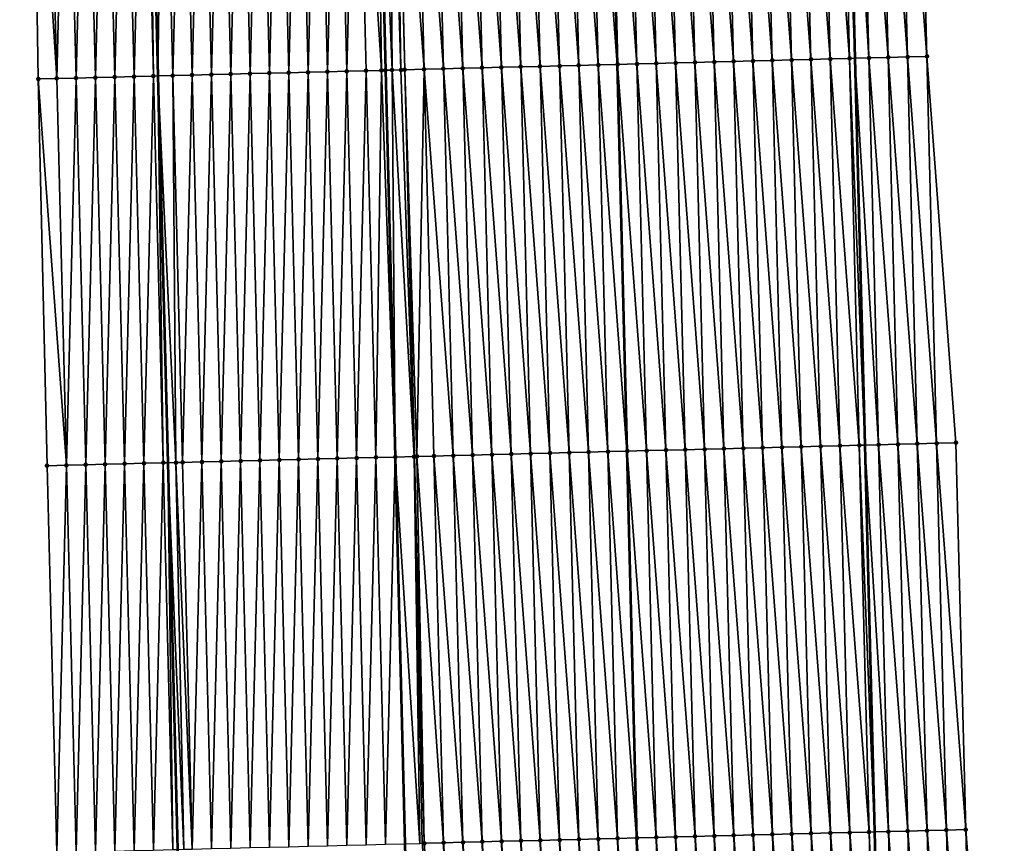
# Model space of a CAD drawing. Header units: feet. Extents: x 2010743 to 2022806, y 818705 to 837694.
# Tile 433 of 531: x 2011418 to 2011469, y 833893 to 833936. Entities that reach past the tile are written whole.
import ezdxf

# ---------------------------------------------------------------- set-up
doc = ezdxf.new("R2010")
doc.units = ezdxf.units.FT
doc.header["$MEASUREMENT"] = 0
for name, color, linetype, lineweight in [('EP_Travel Lane', 172, 'Continuous', 53), ('Road Shots', 141, 'Continuous', 100), ('STRIPING', 60, 'Continuous', 53)]:
    doc.layers.add(name, color=color, linetype=linetype, lineweight=lineweight)
doc.layers.add('I-77-MM17-21_NB-Surface-Border', color=7, linetype='Continuous')
doc.layers.add('I-77-MM17-21_NB-Surface-TIN', color=7, linetype='Continuous')

msp = doc.modelspace()

# ---------------------------------------------------------------- linework, layer by layer
at = {"layer": 'EP_Travel Lane'}
for points in [[(2011459.379, 833993.608, 294.314), (2011459.92, 833973.568, 294.074), (2011460.434, 833953.576, 293.832), (2011460.947, 833933.584, 293.604), (2011461.459, 833913.589, 293.405), (2011461.962, 833893.596, 293.2), (2011462.465, 833873.603, 293.04), (2011462.957, 833853.529, 292.871), (2011463.388, 833833.534, 292.721), (2011463.819, 833813.54, 292.553), (2011464.241, 833793.483, 292.403), (2011464.614, 833773.487, 292.303), (2011464.988, 833753.491, 292.193), (2011465.354, 833733.462, 292.098)], [(2011423.366, 833992.618, 294.593), (2011423.903, 833972.656, 294.351), (2011424.408, 833952.664, 294.131), (2011424.912, 833932.671, 293.916), (2011425.416, 833912.679, 293.72), (2011425.919, 833892.686, 293.533), (2011426.422, 833872.694, 293.348), (2011426.911, 833852.75, 293.199), (2011427.342, 833832.755, 293.03), (2011427.773, 833812.76, 292.885), (2011428.194, 833792.802, 292.749), (2011428.575, 833772.806, 292.613), (2011428.956, 833752.81, 292.489), (2011429.323, 833732.833, 292.414)]]:
    msp.add_polyline3d(points, dxfattribs=at)
at = {"layer": 'I-77-MM17-21_NB-Surface-Border', "color": 3, "linetype": 'Continuous', "lineweight": -3}
for points in [[(2011462.115, 833993.684, 294.202), (2011462.656, 833973.638, 293.964), (2011464.16, 833953.671, 293.695), (2011464.664, 833933.679, 293.452), (2011466.168, 833913.709, 293.197), (2011466.671, 833893.717, 292.989), (2011468.174, 833873.749, 292.794), (2011468.667, 833853.654, 292.639), (2011468.098, 833833.637, 292.53), (2011468.529, 833813.642, 292.372), (2011467.952, 833793.554, 292.276), (2011468.328, 833773.558, 292.164), (2011467.705, 833753.543, 292.096), (2011467.077, 833733.492, 292.042)], [(2011423.675, 833732.735, 292.241), (2011423.445, 833752.708, 292.332), (2011422.325, 833772.69, 292.429), (2011421.519, 833792.678, 292.528), (2011421.54, 833812.627, 292.682), (2011421.109, 833832.622, 292.829), (2011420.678, 833852.617, 292.992), (2011420.189, 833872.539, 293.14), (2011419.686, 833892.532, 293.313), (2011419.183, 833912.524, 293.509), (2011418.719, 833932.517, 293.714), (2011418.417, 833952.515, 293.948), (2011418.028, 833972.51, 294.168), (2011417.764, 833992.467, 294.419)]]:
    msp.add_polyline3d(points, dxfattribs=at)
at = {"layer": 'I-77-MM17-21_NB-Surface-TIN', "color": 128, "linetype": 'Continuous', "lineweight": -3}
for points in [[(2011457.667, 833933.5, 293.699), (2011457.162, 833953.492, 293.919), (2011456.163, 833953.467, 293.936)], [(2011458.666, 833933.525, 293.677), (2011458.162, 833953.518, 293.897), (2011457.162, 833953.492, 293.919)], [(2011457.667, 833933.5, 293.699), (2011458.666, 833933.525, 293.677), (2011457.162, 833953.492, 293.919)], [(2011459.666, 833933.551, 293.649), (2011459.162, 833953.543, 293.871), (2011458.162, 833953.518, 293.897)], [(2011458.666, 833933.525, 293.677), (2011459.666, 833933.551, 293.649), (2011458.162, 833953.518, 293.897)], [(2011460.666, 833933.576, 293.615), (2011460.161, 833953.569, 293.842), (2011459.162, 833953.543, 293.871)], [(2011459.666, 833933.551, 293.649), (2011460.666, 833933.576, 293.615), (2011459.162, 833953.543, 293.871)], [(2011460.161, 833953.569, 293.842), (2011460.947, 833933.584, 293.604), (2011460.434, 833953.576, 293.832)], [(2011460.666, 833933.576, 293.615), (2011460.947, 833933.584, 293.604), (2011460.161, 833953.569, 293.842)], [(2011461.665, 833933.602, 293.575), (2011461.161, 833953.594, 293.805), (2011460.434, 833953.576, 293.832)], [(2011461.665, 833933.602, 293.575), (2011460.434, 833953.576, 293.832), (2011460.947, 833933.584, 293.604)], [(2011461.161, 833953.594, 293.805), (2011462.665, 833933.628, 293.537), (2011462.161, 833953.62, 293.778)], [(2011461.665, 833933.602, 293.575), (2011462.665, 833933.628, 293.537), (2011461.161, 833953.594, 293.805)], [(2011462.161, 833953.62, 293.778), (2011463.665, 833933.653, 293.496), (2011463.16, 833953.646, 293.74)], [(2011462.161, 833953.62, 293.778), (2011462.665, 833933.628, 293.537), (2011463.665, 833933.653, 293.496)], [(2011464.664, 833933.679, 293.452), (2011464.16, 833953.671, 293.695), (2011463.16, 833953.646, 293.74)], [(2011463.665, 833933.653, 293.496), (2011464.664, 833933.679, 293.452), (2011463.16, 833953.646, 293.74)], [(2011437.017, 833932.975, 294.069), (2011436.867, 833952.976, 294.286), (2011436.207, 833952.96, 294.282)], [(2011437.47, 833932.987, 294.067), (2011437.163, 833952.984, 294.285), (2011436.867, 833952.976, 294.286)], [(2011437.017, 833932.975, 294.069), (2011437.47, 833932.987, 294.067), (2011436.867, 833952.976, 294.286)], [(2011437.47, 833932.987, 294.067), (2011437.673, 833932.992, 294.066), (2011437.163, 833952.984, 294.285)], [(2011437.673, 833932.992, 294.066), (2011437.169, 833952.984, 294.285), (2011437.163, 833952.984, 294.285)], [(2011438.673, 833933.017, 294.05), (2011438.168, 833953.009, 294.27), (2011437.169, 833952.984, 294.285)], [(2011437.673, 833932.992, 294.066), (2011438.673, 833933.017, 294.05), (2011437.169, 833952.984, 294.285)], [(2011439.672, 833933.042, 294.03), (2011439.168, 833953.035, 294.249), (2011438.168, 833953.009, 294.27)], [(2011438.673, 833933.017, 294.05), (2011439.672, 833933.042, 294.03), (2011438.168, 833953.009, 294.27)], [(2011440.672, 833933.068, 294.012), (2011440.168, 833953.06, 294.23), (2011439.168, 833953.035, 294.249)], [(2011439.672, 833933.042, 294.03), (2011440.672, 833933.068, 294.012), (2011439.168, 833953.035, 294.249)], [(2011441.672, 833933.093, 293.996), (2011441.167, 833953.086, 294.214), (2011440.168, 833953.06, 294.23)], [(2011440.672, 833933.068, 294.012), (2011441.672, 833933.093, 293.996), (2011440.168, 833953.06, 294.23)], [(2011442.671, 833933.119, 293.981), (2011442.167, 833953.111, 294.197), (2011441.167, 833953.086, 294.214)], [(2011441.672, 833933.093, 293.996), (2011442.671, 833933.119, 293.981), (2011441.167, 833953.086, 294.214)], [(2011443.671, 833933.144, 293.965), (2011443.167, 833953.136, 294.181), (2011442.167, 833953.111, 294.197)], [(2011442.671, 833933.119, 293.981), (2011443.671, 833933.144, 293.965), (2011442.167, 833953.111, 294.197)], [(2011444.671, 833933.169, 293.947), (2011444.167, 833953.162, 294.163), (2011443.167, 833953.136, 294.181)], [(2011443.671, 833933.144, 293.965), (2011444.671, 833933.169, 293.947), (2011443.167, 833953.136, 294.181)], [(2011445.671, 833933.195, 293.931), (2011445.166, 833953.187, 294.147), (2011444.167, 833953.162, 294.163)], [(2011444.671, 833933.169, 293.947), (2011445.671, 833933.195, 293.931), (2011444.167, 833953.162, 294.163)], [(2011446.67, 833933.22, 293.917), (2011446.166, 833953.213, 294.131), (2011445.166, 833953.187, 294.147)], [(2011445.671, 833933.195, 293.931), (2011446.67, 833933.22, 293.917), (2011445.166, 833953.187, 294.147)], [(2011447.67, 833933.246, 293.906), (2011447.166, 833953.238, 294.119), (2011446.166, 833953.213, 294.131)], [(2011446.67, 833933.22, 293.917), (2011447.67, 833933.246, 293.906), (2011446.166, 833953.213, 294.131)], [(2011447.166, 833953.238, 294.119), (2011448.652, 833933.27, 293.893), (2011448.163, 833953.263, 294.103)], [(2011447.67, 833933.246, 293.906), (2011448.652, 833933.27, 293.893), (2011447.166, 833953.238, 294.119)], [(2011448.67, 833933.271, 293.893), (2011448.163, 833953.263, 294.103), (2011448.652, 833933.27, 293.893)], [(2011448.67, 833933.271, 293.893), (2011448.165, 833953.263, 294.103), (2011448.163, 833953.263, 294.103)], [(2011449.669, 833933.296, 293.876), (2011449.165, 833953.289, 294.084), (2011448.165, 833953.263, 294.103)], [(2011448.67, 833933.271, 293.893), (2011449.669, 833933.296, 293.876), (2011448.165, 833953.263, 294.103)], [(2011450.669, 833933.322, 293.843), (2011450.165, 833953.314, 294.056), (2011449.165, 833953.289, 294.084)], [(2011449.669, 833933.296, 293.876), (2011450.669, 833933.322, 293.843), (2011449.165, 833953.289, 294.084)], [(2011451.669, 833933.347, 293.819), (2011451.164, 833953.34, 294.028), (2011450.165, 833953.314, 294.056)], [(2011450.669, 833933.322, 293.843), (2011451.669, 833933.347, 293.819), (2011450.165, 833953.314, 294.056)], [(2011452.668, 833933.373, 293.799), (2011452.164, 833953.365, 294.005), (2011451.164, 833953.34, 294.028)], [(2011451.669, 833933.347, 293.819), (2011452.668, 833933.373, 293.799), (2011451.164, 833953.34, 294.028)], [(2011453.668, 833933.398, 293.774), (2011453.164, 833953.391, 293.981), (2011452.164, 833953.365, 294.005)], [(2011452.668, 833933.373, 293.799), (2011453.668, 833933.398, 293.774), (2011452.164, 833953.365, 294.005)], [(2011454.668, 833933.424, 293.753), (2011454.163, 833953.416, 293.965), (2011453.164, 833953.391, 293.981)], [(2011453.668, 833933.398, 293.774), (2011454.668, 833933.424, 293.753), (2011453.164, 833953.391, 293.981)], [(2011455.667, 833933.449, 293.736), (2011455.163, 833953.442, 293.952), (2011454.163, 833953.416, 293.965)], [(2011454.668, 833933.424, 293.753), (2011455.667, 833933.449, 293.736), (2011454.163, 833953.416, 293.965)], [(2011456.667, 833933.474, 293.719), (2011456.163, 833953.467, 293.936), (2011455.163, 833953.442, 293.952)], [(2011455.667, 833933.449, 293.736), (2011456.667, 833933.474, 293.719), (2011455.163, 833953.442, 293.952)], [(2011456.667, 833933.474, 293.719), (2011457.667, 833933.5, 293.699), (2011456.163, 833953.467, 293.936)], [(2011419.679, 833932.541, 293.749), (2011419.174, 833952.533, 293.973), (2011418.417, 833952.515, 293.948)], [(2011419.679, 833932.541, 293.749), (2011418.417, 833952.515, 293.948), (2011418.719, 833932.517, 293.714)], [(2011419.679, 833932.541, 293.749), (2011420.174, 833952.558, 294.007), (2011419.174, 833952.533, 293.973)], [(2011419.679, 833932.541, 293.749), (2011420.678, 833932.566, 293.782), (2011420.174, 833952.558, 294.007)], [(2011420.678, 833932.566, 293.782), (2011421.174, 833952.583, 294.043), (2011420.174, 833952.558, 294.007)], [(2011420.678, 833932.566, 293.782), (2011421.678, 833932.591, 293.815), (2011421.174, 833952.583, 294.043)], [(2011421.678, 833932.591, 293.815), (2011422.173, 833952.608, 294.075), (2011421.174, 833952.583, 294.043)], [(2011421.678, 833932.591, 293.815), (2011422.678, 833932.616, 293.846), (2011422.173, 833952.608, 294.075)], [(2011422.678, 833932.616, 293.846), (2011423.173, 833952.633, 294.105), (2011422.173, 833952.608, 294.075)], [(2011422.678, 833932.616, 293.846), (2011423.677, 833932.641, 293.88), (2011423.173, 833952.633, 294.105)], [(2011423.677, 833932.641, 293.88), (2011424.173, 833952.658, 294.127), (2011423.173, 833952.633, 294.105)], [(2011423.677, 833932.641, 293.88), (2011424.677, 833932.665, 293.912), (2011424.173, 833952.658, 294.127)], [(2011424.677, 833932.665, 293.912), (2011424.408, 833952.664, 294.131), (2011424.173, 833952.658, 294.127)], [(2011425.173, 833952.683, 294.145), (2011424.408, 833952.664, 294.131), (2011424.912, 833932.671, 293.916)], [(2011424.677, 833932.665, 293.912), (2011424.912, 833932.671, 293.916), (2011424.408, 833952.664, 294.131)], [(2011425.677, 833932.691, 293.928), (2011425.173, 833952.683, 294.145), (2011424.912, 833932.671, 293.916)], [(2011425.677, 833932.691, 293.928), (2011426.172, 833952.708, 294.16), (2011425.173, 833952.683, 294.145)], [(2011425.677, 833932.691, 293.928), (2011426.677, 833932.716, 293.943), (2011426.172, 833952.708, 294.16)], [(2011426.677, 833932.716, 293.943), (2011427.172, 833952.733, 294.175), (2011426.172, 833952.708, 294.16)], [(2011426.677, 833932.716, 293.943), (2011427.676, 833932.741, 293.957), (2011427.172, 833952.733, 294.175)], [(2011427.676, 833932.741, 293.957), (2011428.172, 833952.758, 294.186), (2011427.172, 833952.733, 294.175)], [(2011427.676, 833932.741, 293.957), (2011428.676, 833932.766, 293.969), (2011428.172, 833952.758, 294.186)], [(2011428.676, 833932.766, 293.969), (2011429.171, 833952.783, 294.196), (2011428.172, 833952.758, 294.186)], [(2011428.676, 833932.766, 293.969), (2011429.676, 833932.791, 293.979), (2011429.171, 833952.783, 294.196)], [(2011429.676, 833932.791, 293.979), (2011430.171, 833952.808, 294.204), (2011429.171, 833952.783, 294.196)], [(2011429.676, 833932.791, 293.979), (2011430.675, 833932.816, 293.987), (2011430.171, 833952.808, 294.204)], [(2011430.675, 833932.816, 293.987), (2011431.171, 833952.834, 294.213), (2011430.171, 833952.808, 294.204)], [(2011430.675, 833932.816, 293.987), (2011431.675, 833932.841, 293.996), (2011431.171, 833952.834, 294.213)], [(2011431.675, 833932.841, 293.996), (2011432.17, 833952.859, 294.224), (2011431.171, 833952.834, 294.213)], [(2011431.675, 833932.841, 293.996), (2011432.675, 833932.866, 294.004), (2011432.17, 833952.859, 294.224)], [(2011432.675, 833932.866, 294.004), (2011433.17, 833952.884, 294.234), (2011432.17, 833952.859, 294.224)], [(2011432.675, 833932.866, 294.004), (2011433.674, 833932.891, 294.016), (2011433.17, 833952.884, 294.234)], [(2011433.674, 833932.891, 294.016), (2011434.17, 833952.909, 294.249), (2011433.17, 833952.884, 294.234)], [(2011433.674, 833932.891, 294.016), (2011434.674, 833932.916, 294.032), (2011434.17, 833952.909, 294.249)], [(2011434.674, 833932.916, 294.032), (2011435.169, 833952.934, 294.267), (2011434.17, 833952.909, 294.249)], [(2011434.674, 833932.916, 294.032), (2011435.674, 833932.941, 294.051), (2011435.169, 833952.934, 294.267)], [(2011436.462, 833932.961, 294.064), (2011436.169, 833952.959, 294.281), (2011435.169, 833952.934, 294.267)], [(2011435.674, 833932.941, 294.051), (2011436.462, 833932.961, 294.064), (2011435.169, 833952.934, 294.267)], [(2011436.207, 833952.96, 294.282), (2011436.169, 833952.959, 294.281), (2011436.673, 833932.966, 294.067)], [(2011436.462, 833932.961, 294.064), (2011436.673, 833932.966, 294.067), (2011436.169, 833952.959, 294.281)], [(2011437.017, 833932.975, 294.069), (2011436.207, 833952.96, 294.282), (2011436.673, 833932.966, 294.067)], [(2011461.665, 833933.602, 293.575), (2011463.169, 833913.633, 293.326), (2011462.665, 833933.628, 293.537)], [(2011464.169, 833913.658, 293.281), (2011463.665, 833933.653, 293.496), (2011462.665, 833933.628, 293.537)], [(2011463.169, 833913.633, 293.326), (2011464.169, 833913.658, 293.281), (2011462.665, 833933.628, 293.537)], [(2011465.168, 833913.684, 293.243), (2011464.664, 833933.679, 293.452), (2011463.665, 833933.653, 293.496)], [(2011464.169, 833913.658, 293.281), (2011465.168, 833913.684, 293.243), (2011463.665, 833933.653, 293.496)], [(2011465.168, 833913.684, 293.243), (2011466.168, 833913.709, 293.197), (2011464.664, 833933.679, 293.452)], [(2011443.176, 833913.126, 293.785), (2011442.671, 833933.119, 293.981), (2011441.672, 833933.093, 293.996)], [(2011444.175, 833913.151, 293.769), (2011443.671, 833933.144, 293.965), (2011442.671, 833933.119, 293.981)], [(2011443.176, 833913.126, 293.785), (2011444.175, 833913.151, 293.769), (2011442.671, 833933.119, 293.981)], [(2011445.175, 833913.176, 293.754), (2011444.671, 833933.169, 293.947), (2011443.671, 833933.144, 293.965)], [(2011444.175, 833913.151, 293.769), (2011445.175, 833913.176, 293.754), (2011443.671, 833933.144, 293.965)], [(2011446.175, 833913.201, 293.739), (2011445.671, 833933.195, 293.931), (2011444.671, 833933.169, 293.947)], [(2011445.175, 833913.176, 293.754), (2011446.175, 833913.201, 293.739), (2011444.671, 833933.169, 293.947)], [(2011447.174, 833913.227, 293.723), (2011446.67, 833933.22, 293.917), (2011445.671, 833933.195, 293.931)], [(2011446.175, 833913.201, 293.739), (2011447.174, 833913.227, 293.723), (2011445.671, 833933.195, 293.931)], [(2011448.174, 833913.252, 293.711), (2011447.67, 833933.246, 293.906), (2011446.67, 833933.22, 293.917)], [(2011447.174, 833913.227, 293.723), (2011448.174, 833913.252, 293.711), (2011446.67, 833933.22, 293.917)], [(2011447.67, 833933.246, 293.906), (2011449.144, 833913.277, 293.689), (2011448.652, 833933.27, 293.893)], [(2011448.174, 833913.252, 293.711), (2011449.144, 833913.277, 293.689), (2011447.67, 833933.246, 293.906)], [(2011449.174, 833913.277, 293.688), (2011448.67, 833933.271, 293.893), (2011448.652, 833933.27, 293.893)], [(2011449.174, 833913.277, 293.688), (2011448.652, 833933.27, 293.893), (2011449.144, 833913.277, 293.689)], [(2011450.173, 833913.303, 293.67), (2011449.669, 833933.296, 293.876), (2011448.67, 833933.271, 293.893)], [(2011449.174, 833913.277, 293.688), (2011450.173, 833913.303, 293.67), (2011448.67, 833933.271, 293.893)], [(2011451.173, 833913.328, 293.641), (2011450.669, 833933.322, 293.843), (2011449.669, 833933.296, 293.876)], [(2011450.173, 833913.303, 293.67), (2011451.173, 833913.328, 293.641), (2011449.669, 833933.296, 293.876)], [(2011452.173, 833913.353, 293.618), (2011451.669, 833933.347, 293.819), (2011450.669, 833933.322, 293.843)], [(2011451.173, 833913.328, 293.641), (2011452.173, 833913.353, 293.618), (2011450.669, 833933.322, 293.843)], [(2011453.172, 833913.379, 293.593), (2011452.668, 833933.373, 293.799), (2011451.669, 833933.347, 293.819)], [(2011452.173, 833913.353, 293.618), (2011453.172, 833913.379, 293.593), (2011451.669, 833933.347, 293.819)], [(2011454.172, 833913.404, 293.566), (2011453.668, 833933.398, 293.774), (2011452.668, 833933.373, 293.799)], [(2011453.172, 833913.379, 293.593), (2011454.172, 833913.404, 293.566), (2011452.668, 833933.373, 293.799)], [(2011455.172, 833913.429, 293.55), (2011454.668, 833933.424, 293.753), (2011453.668, 833933.398, 293.774)], [(2011454.172, 833913.404, 293.566), (2011455.172, 833913.429, 293.55), (2011453.668, 833933.398, 293.774)], [(2011456.171, 833913.455, 293.536), (2011455.667, 833933.449, 293.736), (2011454.668, 833933.424, 293.753)], [(2011455.172, 833913.429, 293.55), (2011456.171, 833913.455, 293.536), (2011454.668, 833933.424, 293.753)], [(2011457.171, 833913.48, 293.517), (2011456.667, 833933.474, 293.719), (2011455.667, 833933.449, 293.736)], [(2011456.171, 833913.455, 293.536), (2011457.171, 833913.48, 293.517), (2011455.667, 833933.449, 293.736)], [(2011458.171, 833913.505, 293.502), (2011457.667, 833933.5, 293.699), (2011456.667, 833933.474, 293.719)], [(2011457.171, 833913.48, 293.517), (2011458.171, 833913.505, 293.502), (2011456.667, 833933.474, 293.719)], [(2011459.17, 833913.531, 293.482), (2011458.666, 833933.525, 293.677), (2011457.667, 833933.5, 293.699)], [(2011458.171, 833913.505, 293.502), (2011459.17, 833913.531, 293.482), (2011457.667, 833933.5, 293.699)], [(2011460.17, 833913.556, 293.453), (2011459.666, 833933.551, 293.649), (2011458.666, 833933.525, 293.677)], [(2011459.17, 833913.531, 293.482), (2011460.17, 833913.556, 293.453), (2011458.666, 833933.525, 293.677)], [(2011461.17, 833913.582, 293.419), (2011460.666, 833933.576, 293.615), (2011459.666, 833933.551, 293.649)], [(2011460.17, 833913.556, 293.453), (2011461.17, 833913.582, 293.419), (2011459.666, 833933.551, 293.649)], [(2011460.666, 833933.576, 293.615), (2011461.459, 833913.589, 293.405), (2011460.947, 833933.584, 293.604)], [(2011461.17, 833913.582, 293.419), (2011461.459, 833913.589, 293.405), (2011460.666, 833933.576, 293.615)], [(2011461.665, 833933.602, 293.575), (2011460.947, 833933.584, 293.604), (2011462.169, 833913.607, 293.369)], [(2011462.169, 833913.607, 293.369), (2011460.947, 833933.584, 293.604), (2011461.459, 833913.589, 293.405)], [(2011461.665, 833933.602, 293.575), (2011462.169, 833913.607, 293.369), (2011463.169, 833913.633, 293.326)], [(2011422.182, 833912.599, 293.618), (2011422.678, 833932.616, 293.846), (2011421.678, 833932.591, 293.815)], [(2011422.182, 833912.599, 293.618), (2011423.182, 833912.624, 293.653), (2011422.678, 833932.616, 293.846)], [(2011423.182, 833912.624, 293.653), (2011423.677, 833932.641, 293.88), (2011422.678, 833932.616, 293.846)], [(2011423.182, 833912.624, 293.653), (2011424.182, 833912.649, 293.685), (2011423.677, 833932.641, 293.88)], [(2011424.182, 833912.649, 293.685), (2011424.677, 833932.665, 293.912), (2011423.677, 833932.641, 293.88)], [(2011424.182, 833912.649, 293.685), (2011425.181, 833912.673, 293.715), (2011424.677, 833932.665, 293.912)], [(2011425.181, 833912.673, 293.715), (2011424.912, 833932.671, 293.916), (2011424.677, 833932.665, 293.912)], [(2011425.839, 833912.69, 293.729), (2011425.677, 833932.691, 293.928), (2011424.912, 833932.671, 293.916)], [(2011425.839, 833912.69, 293.729), (2011424.912, 833932.671, 293.916), (2011425.416, 833912.679, 293.72)], [(2011425.181, 833912.673, 293.715), (2011425.416, 833912.679, 293.72), (2011424.912, 833932.671, 293.916)], [(2011426.181, 833912.698, 293.735), (2011426.677, 833932.716, 293.943), (2011425.677, 833932.691, 293.928)], [(2011425.839, 833912.69, 293.729), (2011426.181, 833912.698, 293.735), (2011425.677, 833932.691, 293.928)], [(2011426.181, 833912.698, 293.735), (2011427.181, 833912.723, 293.749), (2011426.677, 833932.716, 293.943)], [(2011427.181, 833912.723, 293.749), (2011427.676, 833932.741, 293.957), (2011426.677, 833932.716, 293.943)], [(2011427.181, 833912.723, 293.749), (2011428.18, 833912.748, 293.764), (2011427.676, 833932.741, 293.957)], [(2011428.18, 833912.748, 293.764), (2011428.676, 833932.766, 293.969), (2011427.676, 833932.741, 293.957)], [(2011428.18, 833912.748, 293.764), (2011429.18, 833912.773, 293.775), (2011428.676, 833932.766, 293.969)], [(2011429.18, 833912.773, 293.775), (2011429.676, 833932.791, 293.979), (2011428.676, 833932.766, 293.969)], [(2011429.18, 833912.773, 293.775), (2011430.18, 833912.799, 293.785), (2011429.676, 833932.791, 293.979)], [(2011430.18, 833912.799, 293.785), (2011430.675, 833932.816, 293.987), (2011429.676, 833932.791, 293.979)], [(2011430.18, 833912.799, 293.785), (2011431.179, 833912.824, 293.794), (2011430.675, 833932.816, 293.987)], [(2011431.179, 833912.824, 293.794), (2011431.675, 833932.841, 293.996), (2011430.675, 833932.816, 293.987)], [(2011431.179, 833912.824, 293.794), (2011432.179, 833912.849, 293.803), (2011431.675, 833932.841, 293.996)], [(2011432.179, 833912.849, 293.803), (2011432.675, 833932.866, 294.004), (2011431.675, 833932.841, 293.996)], [(2011432.179, 833912.849, 293.803), (2011433.179, 833912.874, 293.814), (2011432.675, 833932.866, 294.004)], [(2011433.179, 833912.874, 293.814), (2011433.674, 833932.891, 294.016), (2011432.675, 833932.866, 294.004)], [(2011433.179, 833912.874, 293.814), (2011434.178, 833912.899, 293.825), (2011433.674, 833932.891, 294.016)], [(2011434.178, 833912.899, 293.825), (2011434.674, 833932.916, 294.032), (2011433.674, 833932.891, 294.016)], [(2011434.178, 833912.899, 293.825), (2011435.178, 833912.924, 293.838), (2011434.674, 833932.916, 294.032)], [(2011435.178, 833912.924, 293.838), (2011435.674, 833932.941, 294.051), (2011434.674, 833932.916, 294.032)], [(2011435.178, 833912.924, 293.838), (2011436.178, 833912.949, 293.856), (2011435.674, 833932.941, 294.051)], [(2011436.178, 833912.949, 293.856), (2011436.462, 833932.961, 294.064), (2011435.674, 833932.941, 294.051)], [(2011436.178, 833912.949, 293.856), (2011437.178, 833912.974, 293.87), (2011436.462, 833932.961, 294.064)], [(2011436.462, 833932.961, 294.064), (2011437.178, 833912.974, 293.87), (2011436.673, 833932.966, 294.067)], [(2011437.017, 833932.975, 294.069), (2011436.673, 833932.966, 294.067), (2011437.178, 833912.974, 293.87)], [(2011438.15, 833912.998, 293.873), (2011437.47, 833932.987, 294.067), (2011437.017, 833932.975, 294.069)], [(2011438.15, 833912.998, 293.873), (2011437.017, 833932.975, 294.069), (2011437.178, 833912.974, 293.87)], [(2011438.15, 833912.998, 293.873), (2011437.673, 833932.992, 294.066), (2011437.47, 833932.987, 294.067)], [(2011438.298, 833913.002, 293.872), (2011438.673, 833933.017, 294.05), (2011437.673, 833932.992, 294.066)], [(2011438.15, 833912.998, 293.873), (2011438.177, 833912.999, 293.873), (2011437.673, 833932.992, 294.066)], [(2011438.177, 833912.999, 293.873), (2011438.298, 833913.002, 293.872), (2011437.673, 833932.992, 294.066)], [(2011438.298, 833913.002, 293.872), (2011439.177, 833913.024, 293.858), (2011438.673, 833933.017, 294.05)], [(2011440.177, 833913.05, 293.837), (2011439.672, 833933.042, 294.03), (2011438.673, 833933.017, 294.05)], [(2011439.177, 833913.024, 293.858), (2011440.177, 833913.05, 293.837), (2011438.673, 833933.017, 294.05)], [(2011441.176, 833913.075, 293.818), (2011440.672, 833933.068, 294.012), (2011439.672, 833933.042, 294.03)], [(2011440.177, 833913.05, 293.837), (2011441.176, 833913.075, 293.818), (2011439.672, 833933.042, 294.03)], [(2011442.176, 833913.1, 293.801), (2011441.672, 833933.093, 293.996), (2011440.672, 833933.068, 294.012)], [(2011441.176, 833913.075, 293.818), (2011442.176, 833913.1, 293.801), (2011440.672, 833933.068, 294.012)], [(2011442.176, 833913.1, 293.801), (2011443.176, 833913.126, 293.785), (2011441.672, 833933.093, 293.996)], [(2011420.183, 833912.549, 293.547), (2011419.679, 833932.541, 293.749), (2011418.719, 833932.517, 293.714)], [(2011419.183, 833912.524, 293.509), (2011420.183, 833912.549, 293.547), (2011418.719, 833932.517, 293.714)], [(2011420.183, 833912.549, 293.547), (2011420.678, 833932.566, 293.782), (2011419.679, 833932.541, 293.749)], [(2011420.183, 833912.549, 293.547), (2011421.182, 833912.574, 293.583), (2011420.678, 833932.566, 293.782)], [(2011421.182, 833912.574, 293.583), (2011421.678, 833932.591, 293.815), (2011420.678, 833932.566, 293.782)], [(2011421.182, 833912.574, 293.583), (2011422.182, 833912.599, 293.618), (2011421.678, 833932.591, 293.815)], [(2011448.174, 833913.252, 293.711), (2011449.647, 833893.284, 293.498), (2011449.144, 833913.277, 293.689)], [(2011449.677, 833893.285, 293.497), (2011449.144, 833913.277, 293.689), (2011449.647, 833893.284, 293.498)], [(2011449.677, 833893.285, 293.497), (2011449.174, 833913.277, 293.688), (2011449.144, 833913.277, 293.689)], [(2011450.676, 833893.31, 293.473), (2011450.173, 833913.303, 293.67), (2011449.174, 833913.277, 293.688)], [(2011449.677, 833893.285, 293.497), (2011450.676, 833893.31, 293.473), (2011449.174, 833913.277, 293.688)], [(2011451.676, 833893.335, 293.444), (2011451.173, 833913.328, 293.641), (2011450.173, 833913.303, 293.67)], [(2011450.676, 833893.31, 293.473), (2011451.676, 833893.335, 293.444), (2011450.173, 833913.303, 293.67)], [(2011452.676, 833893.361, 293.427), (2011452.173, 833913.353, 293.618), (2011451.173, 833913.328, 293.641)], [(2011451.676, 833893.335, 293.444), (2011452.676, 833893.361, 293.427), (2011451.173, 833913.328, 293.641)], [(2011453.675, 833893.386, 293.403), (2011453.172, 833913.379, 293.593), (2011452.173, 833913.353, 293.618)], [(2011452.676, 833893.361, 293.427), (2011453.675, 833893.386, 293.403), (2011452.173, 833913.353, 293.618)], [(2011454.675, 833893.411, 293.377), (2011454.172, 833913.404, 293.566), (2011453.172, 833913.379, 293.593)], [(2011453.675, 833893.386, 293.403), (2011454.675, 833893.411, 293.377), (2011453.172, 833913.379, 293.593)], [(2011455.675, 833893.437, 293.359), (2011455.172, 833913.429, 293.55), (2011454.172, 833913.404, 293.566)], [(2011454.675, 833893.411, 293.377), (2011455.675, 833893.437, 293.359), (2011454.172, 833913.404, 293.566)], [(2011456.674, 833893.462, 293.342), (2011456.171, 833913.455, 293.536), (2011455.172, 833913.429, 293.55)], [(2011455.675, 833893.437, 293.359), (2011456.674, 833893.462, 293.342), (2011455.172, 833913.429, 293.55)], [(2011457.674, 833893.487, 293.326), (2011457.171, 833913.48, 293.517), (2011456.171, 833913.455, 293.536)], [(2011456.674, 833893.462, 293.342), (2011457.674, 833893.487, 293.326), (2011456.171, 833913.455, 293.536)], [(2011458.674, 833893.513, 293.304), (2011458.171, 833913.505, 293.502), (2011457.171, 833913.48, 293.517)], [(2011457.674, 833893.487, 293.326), (2011458.674, 833893.513, 293.304), (2011457.171, 833913.48, 293.517)], [(2011459.674, 833893.538, 293.281), (2011459.17, 833913.531, 293.482), (2011458.171, 833913.505, 293.502)], [(2011458.674, 833893.513, 293.304), (2011459.674, 833893.538, 293.281), (2011458.171, 833913.505, 293.502)], [(2011460.673, 833893.563, 293.251), (2011460.17, 833913.556, 293.453), (2011459.17, 833913.531, 293.482)], [(2011459.674, 833893.538, 293.281), (2011460.673, 833893.563, 293.251), (2011459.17, 833913.531, 293.482)], [(2011461.673, 833893.589, 293.216), (2011461.17, 833913.582, 293.419), (2011460.17, 833913.556, 293.453)], [(2011460.673, 833893.563, 293.251), (2011461.673, 833893.589, 293.216), (2011460.17, 833913.556, 293.453)], [(2011461.17, 833913.582, 293.419), (2011461.962, 833893.596, 293.2), (2011461.459, 833913.589, 293.405)], [(2011461.673, 833893.589, 293.216), (2011461.962, 833893.596, 293.2), (2011461.17, 833913.582, 293.419)], [(2011462.673, 833893.615, 293.159), (2011462.169, 833913.607, 293.369), (2011461.459, 833913.589, 293.405)], [(2011462.673, 833893.615, 293.159), (2011461.459, 833913.589, 293.405), (2011461.962, 833893.596, 293.2)], [(2011463.672, 833893.64, 293.111), (2011463.169, 833913.633, 293.326), (2011462.169, 833913.607, 293.369)], [(2011463.672, 833893.64, 293.111), (2011462.169, 833913.607, 293.369), (2011462.673, 833893.615, 293.159)], [(2011464.672, 833893.666, 293.075), (2011464.169, 833913.658, 293.281), (2011463.169, 833913.633, 293.326)], [(2011463.672, 833893.64, 293.111), (2011464.672, 833893.666, 293.075), (2011463.169, 833913.633, 293.326)], [(2011465.672, 833893.691, 293.04), (2011465.168, 833913.684, 293.243), (2011464.169, 833913.658, 293.281)], [(2011464.672, 833893.666, 293.075), (2011465.672, 833893.691, 293.04), (2011464.169, 833913.658, 293.281)], [(2011466.671, 833893.717, 292.989), (2011466.168, 833913.709, 293.197), (2011465.168, 833913.684, 293.243)], [(2011465.672, 833893.691, 293.04), (2011466.671, 833893.717, 292.989), (2011465.168, 833913.684, 293.243)], [(2011427.684, 833892.731, 293.563), (2011428.18, 833912.748, 293.764), (2011427.181, 833912.723, 293.749)], [(2011427.684, 833892.731, 293.563), (2011428.683, 833892.756, 293.578), (2011428.18, 833912.748, 293.764)], [(2011428.683, 833892.756, 293.578), (2011429.18, 833912.773, 293.775), (2011428.18, 833912.748, 293.764)], [(2011428.683, 833892.756, 293.578), (2011429.683, 833892.781, 293.586), (2011429.18, 833912.773, 293.775)], [(2011429.683, 833892.781, 293.586), (2011430.18, 833912.799, 293.785), (2011429.18, 833912.773, 293.775)], [(2011429.683, 833892.781, 293.586), (2011430.683, 833892.806, 293.595), (2011430.18, 833912.799, 293.785)], [(2011430.683, 833892.806, 293.595), (2011431.179, 833912.824, 293.794), (2011430.18, 833912.799, 293.785)], [(2011430.683, 833892.806, 293.595), (2011431.682, 833892.831, 293.604), (2011431.179, 833912.824, 293.794)], [(2011431.682, 833892.831, 293.604), (2011432.179, 833912.849, 293.803), (2011431.179, 833912.824, 293.794)], [(2011431.682, 833892.831, 293.604), (2011432.682, 833892.856, 293.612), (2011432.179, 833912.849, 293.803)], [(2011432.682, 833892.856, 293.612), (2011433.179, 833912.874, 293.814), (2011432.179, 833912.849, 293.803)], [(2011432.682, 833892.856, 293.612), (2011433.682, 833892.881, 293.621), (2011433.179, 833912.874, 293.814)], [(2011433.682, 833892.881, 293.621), (2011434.178, 833912.899, 293.825), (2011433.179, 833912.874, 293.814)], [(2011433.682, 833892.881, 293.621), (2011434.682, 833892.906, 293.633), (2011434.178, 833912.899, 293.825)], [(2011434.682, 833892.906, 293.633), (2011435.178, 833912.924, 293.838), (2011434.178, 833912.899, 293.825)], [(2011434.682, 833892.906, 293.633), (2011435.681, 833892.931, 293.648), (2011435.178, 833912.924, 293.838)], [(2011435.681, 833892.931, 293.648), (2011436.178, 833912.949, 293.856), (2011435.178, 833912.924, 293.838)], [(2011435.681, 833892.931, 293.648), (2011436.681, 833892.956, 293.665), (2011436.178, 833912.949, 293.856)], [(2011436.681, 833892.956, 293.665), (2011437.178, 833912.974, 293.87), (2011436.178, 833912.949, 293.856)], [(2011436.681, 833892.956, 293.665), (2011437.681, 833892.981, 293.68), (2011437.178, 833912.974, 293.87)], [(2011438.445, 833893, 293.681), (2011438.15, 833912.998, 293.873), (2011437.178, 833912.974, 293.87)], [(2011438.445, 833893, 293.681), (2011437.178, 833912.974, 293.87), (2011437.681, 833892.981, 293.68)], [(2011438.68, 833893.006, 293.68), (2011438.177, 833912.999, 293.873), (2011438.15, 833912.998, 293.873)], [(2011438.445, 833893, 293.681), (2011438.579, 833893.004, 293.681), (2011438.15, 833912.998, 293.873)], [(2011438.579, 833893.004, 293.681), (2011438.68, 833893.006, 293.68), (2011438.15, 833912.998, 293.873)], [(2011438.68, 833893.006, 293.68), (2011438.298, 833913.002, 293.872), (2011438.177, 833912.999, 293.873)], [(2011439.68, 833893.032, 293.664), (2011439.177, 833913.024, 293.858), (2011438.298, 833913.002, 293.872)], [(2011438.68, 833893.006, 293.68), (2011439.68, 833893.032, 293.664), (2011438.298, 833913.002, 293.872)], [(2011440.68, 833893.057, 293.644), (2011440.177, 833913.05, 293.837), (2011439.177, 833913.024, 293.858)], [(2011439.68, 833893.032, 293.664), (2011440.68, 833893.057, 293.644), (2011439.177, 833913.024, 293.858)], [(2011441.679, 833893.082, 293.627), (2011441.176, 833913.075, 293.818), (2011440.177, 833913.05, 293.837)], [(2011440.68, 833893.057, 293.644), (2011441.679, 833893.082, 293.627), (2011440.177, 833913.05, 293.837)], [(2011442.679, 833893.107, 293.61), (2011442.176, 833913.1, 293.801), (2011441.176, 833913.075, 293.818)], [(2011441.679, 833893.082, 293.627), (2011442.679, 833893.107, 293.61), (2011441.176, 833913.075, 293.818)], [(2011443.679, 833893.133, 293.593), (2011443.176, 833913.126, 293.785), (2011442.176, 833913.1, 293.801)], [(2011442.679, 833893.107, 293.61), (2011443.679, 833893.133, 293.593), (2011442.176, 833913.1, 293.801)], [(2011444.678, 833893.158, 293.577), (2011444.175, 833913.151, 293.769), (2011443.176, 833913.126, 293.785)], [(2011443.679, 833893.133, 293.593), (2011444.678, 833893.158, 293.577), (2011443.176, 833913.126, 293.785)], [(2011445.678, 833893.183, 293.56), (2011445.175, 833913.176, 293.754), (2011444.175, 833913.151, 293.769)], [(2011444.678, 833893.158, 293.577), (2011445.678, 833893.183, 293.56), (2011444.175, 833913.151, 293.769)], [(2011446.678, 833893.209, 293.545), (2011446.175, 833913.201, 293.739), (2011445.175, 833913.176, 293.754)], [(2011445.678, 833893.183, 293.56), (2011446.678, 833893.209, 293.545), (2011445.175, 833913.176, 293.754)], [(2011447.677, 833893.234, 293.531), (2011447.174, 833913.227, 293.723), (2011446.175, 833913.201, 293.739)], [(2011446.678, 833893.209, 293.545), (2011447.677, 833893.234, 293.531), (2011446.175, 833913.201, 293.739)], [(2011448.677, 833893.259, 293.52), (2011448.174, 833913.252, 293.711), (2011447.174, 833913.227, 293.723)], [(2011447.677, 833893.234, 293.531), (2011448.677, 833893.259, 293.52), (2011447.174, 833913.227, 293.723)], [(2011448.677, 833893.259, 293.52), (2011449.647, 833893.284, 293.498), (2011448.174, 833913.252, 293.711)], [(2011419.686, 833892.532, 293.313), (2011420.183, 833912.549, 293.547), (2011419.183, 833912.524, 293.509)], [(2011419.686, 833892.532, 293.313), (2011420.686, 833892.556, 293.352), (2011420.183, 833912.549, 293.547)], [(2011420.686, 833892.556, 293.352), (2011421.182, 833912.574, 293.583), (2011420.183, 833912.549, 293.547)], [(2011420.686, 833892.556, 293.352), (2011421.686, 833892.581, 293.388), (2011421.182, 833912.574, 293.583)], [(2011421.686, 833892.581, 293.388), (2011422.182, 833912.599, 293.618), (2011421.182, 833912.574, 293.583)], [(2011421.686, 833892.581, 293.388), (2011422.685, 833892.606, 293.423), (2011422.182, 833912.599, 293.618)], [(2011422.685, 833892.606, 293.423), (2011423.182, 833912.624, 293.653), (2011422.182, 833912.599, 293.618)], [(2011422.685, 833892.606, 293.423), (2011423.685, 833892.631, 293.451), (2011423.182, 833912.624, 293.653)], [(2011423.685, 833892.631, 293.451), (2011424.182, 833912.649, 293.685), (2011423.182, 833912.624, 293.653)], [(2011423.685, 833892.631, 293.451), (2011424.685, 833892.656, 293.484), (2011424.182, 833912.649, 293.685)], [(2011424.685, 833892.656, 293.484), (2011425.181, 833912.673, 293.715), (2011424.182, 833912.649, 293.685)], [(2011424.685, 833892.656, 293.484), (2011425.684, 833892.681, 293.529), (2011425.181, 833912.673, 293.715)], [(2011425.684, 833892.681, 293.529), (2011425.416, 833912.679, 293.72), (2011425.181, 833912.673, 293.715)], [(2011426.242, 833892.695, 293.539), (2011425.839, 833912.69, 293.729), (2011425.416, 833912.679, 293.72)], [(2011426.242, 833892.695, 293.539), (2011425.416, 833912.679, 293.72), (2011425.919, 833892.686, 293.533)], [(2011425.684, 833892.681, 293.529), (2011425.919, 833892.686, 293.533), (2011425.416, 833912.679, 293.72)], [(2011426.684, 833892.706, 293.548), (2011426.181, 833912.698, 293.735), (2011425.839, 833912.69, 293.729)], [(2011426.242, 833892.695, 293.539), (2011426.684, 833892.706, 293.548), (2011425.839, 833912.69, 293.729)], [(2011426.684, 833892.706, 293.548), (2011427.181, 833912.723, 293.749), (2011426.181, 833912.698, 293.735)], [(2011426.684, 833892.706, 293.548), (2011427.684, 833892.731, 293.563), (2011427.181, 833912.723, 293.749)], [(2011455.178, 833873.418, 293.206), (2011454.675, 833893.411, 293.377), (2011453.675, 833893.386, 293.403)], [(2011456.178, 833873.444, 293.185), (2011455.675, 833893.437, 293.359), (2011454.675, 833893.411, 293.377)], [(2011455.178, 833873.418, 293.206), (2011456.178, 833873.444, 293.185), (2011454.675, 833893.411, 293.377)], [(2011457.178, 833873.469, 293.173), (2011456.674, 833893.462, 293.342), (2011455.675, 833893.437, 293.359)], [(2011456.178, 833873.444, 293.185), (2011457.178, 833873.469, 293.173), (2011455.675, 833893.437, 293.359)], [(2011458.177, 833873.494, 293.155), (2011457.674, 833893.487, 293.326), (2011456.674, 833893.462, 293.342)], [(2011457.178, 833873.469, 293.173), (2011458.177, 833873.494, 293.155), (2011456.674, 833893.462, 293.342)], [(2011459.177, 833873.52, 293.136), (2011458.674, 833893.513, 293.304), (2011457.674, 833893.487, 293.326)], [(2011458.177, 833873.494, 293.155), (2011459.177, 833873.52, 293.136), (2011457.674, 833893.487, 293.326)], [(2011460.177, 833873.545, 293.114), (2011459.674, 833893.538, 293.281), (2011458.674, 833893.513, 293.304)], [(2011459.177, 833873.52, 293.136), (2011460.177, 833873.545, 293.114), (2011458.674, 833893.513, 293.304)], [(2011461.176, 833873.57, 293.089), (2011460.673, 833893.563, 293.251), (2011459.674, 833893.538, 293.281)], [(2011460.177, 833873.545, 293.114), (2011461.176, 833873.57, 293.089), (2011459.674, 833893.538, 293.281)], [(2011462.176, 833873.596, 293.056), (2011461.673, 833893.589, 293.216), (2011460.673, 833893.563, 293.251)], [(2011461.176, 833873.57, 293.089), (2011462.176, 833873.596, 293.056), (2011460.673, 833893.563, 293.251)], [(2011461.673, 833893.589, 293.216), (2011462.465, 833873.603, 293.04), (2011461.962, 833893.596, 293.2)], [(2011462.176, 833873.596, 293.056), (2011462.465, 833873.603, 293.04), (2011461.673, 833893.589, 293.216)], [(2011463.176, 833873.622, 293), (2011462.673, 833893.615, 293.159), (2011461.962, 833893.596, 293.2)], [(2011463.176, 833873.622, 293), (2011461.962, 833893.596, 293.2), (2011462.465, 833873.603, 293.04)], [(2011464.175, 833873.647, 292.963), (2011463.672, 833893.64, 293.111), (2011462.673, 833893.615, 293.159)], [(2011463.176, 833873.622, 293), (2011464.175, 833873.647, 292.963), (2011462.673, 833893.615, 293.159)], [(2011465.175, 833873.672, 292.927), (2011464.672, 833893.666, 293.075), (2011463.672, 833893.64, 293.111)], [(2011464.175, 833873.647, 292.963), (2011465.175, 833873.672, 292.927), (2011463.672, 833893.64, 293.111)], [(2011466.175, 833873.698, 292.89), (2011465.672, 833893.691, 293.04), (2011464.672, 833893.666, 293.075)], [(2011465.175, 833873.672, 292.927), (2011466.175, 833873.698, 292.89), (2011464.672, 833893.666, 293.075)], [(2011467.174, 833873.724, 292.841), (2011466.671, 833893.717, 292.989), (2011465.672, 833893.691, 293.04)], [(2011466.175, 833873.698, 292.89), (2011467.174, 833873.724, 292.841), (2011465.672, 833893.691, 293.04)], [(2011467.174, 833873.724, 292.841), (2011468.174, 833873.749, 292.794), (2011466.671, 833893.717, 292.989)], [(2011439.183, 833873.013, 293.505), (2011438.68, 833893.006, 293.68), (2011438.579, 833893.004, 293.681)], [(2011440.183, 833873.039, 293.491), (2011439.68, 833893.032, 293.664), (2011438.68, 833893.006, 293.68)], [(2011439.183, 833873.013, 293.505), (2011440.183, 833873.039, 293.491), (2011438.68, 833893.006, 293.68)], [(2011441.183, 833873.064, 293.474), (2011440.68, 833893.057, 293.644), (2011439.68, 833893.032, 293.664)], [(2011440.183, 833873.039, 293.491), (2011441.183, 833873.064, 293.474), (2011439.68, 833893.032, 293.664)], [(2011442.182, 833873.089, 293.459), (2011441.679, 833893.082, 293.627), (2011440.68, 833893.057, 293.644)], [(2011441.183, 833873.064, 293.474), (2011442.182, 833873.089, 293.459), (2011440.68, 833893.057, 293.644)], [(2011443.182, 833873.115, 293.443), (2011442.679, 833893.107, 293.61), (2011441.679, 833893.082, 293.627)], [(2011442.182, 833873.089, 293.459), (2011443.182, 833873.115, 293.443), (2011441.679, 833893.082, 293.627)], [(2011444.182, 833873.14, 293.431), (2011443.679, 833893.133, 293.593), (2011442.679, 833893.107, 293.61)], [(2011443.182, 833873.115, 293.443), (2011444.182, 833873.14, 293.431), (2011442.679, 833893.107, 293.61)], [(2011445.181, 833873.165, 293.414), (2011444.678, 833893.158, 293.577), (2011443.679, 833893.133, 293.593)], [(2011444.182, 833873.14, 293.431), (2011445.181, 833873.165, 293.414), (2011443.679, 833893.133, 293.593)], [(2011446.181, 833873.19, 293.399), (2011445.678, 833893.183, 293.56), (2011444.678, 833893.158, 293.577)], [(2011445.181, 833873.165, 293.414), (2011446.181, 833873.19, 293.399), (2011444.678, 833893.158, 293.577)], [(2011447.181, 833873.216, 293.384), (2011446.678, 833893.209, 293.545), (2011445.678, 833893.183, 293.56)], [(2011446.181, 833873.19, 293.399), (2011447.181, 833873.216, 293.384), (2011445.678, 833893.183, 293.56)], [(2011448.18, 833873.241, 293.372), (2011447.677, 833893.234, 293.531), (2011446.678, 833893.209, 293.545)], [(2011447.181, 833873.216, 293.384), (2011448.18, 833873.241, 293.372), (2011446.678, 833893.209, 293.545)], [(2011449.18, 833873.266, 293.363), (2011448.677, 833893.259, 293.52), (2011447.677, 833893.234, 293.531)], [(2011448.18, 833873.241, 293.372), (2011449.18, 833873.266, 293.363), (2011447.677, 833893.234, 293.531)], [(2011448.677, 833893.259, 293.52), (2011450.15, 833873.291, 293.341), (2011449.647, 833893.284, 293.498)], [(2011449.18, 833873.266, 293.363), (2011450.15, 833873.291, 293.341), (2011448.677, 833893.259, 293.52)], [(2011450.18, 833873.292, 293.341), (2011449.677, 833893.285, 293.497), (2011449.647, 833893.284, 293.498)], [(2011450.18, 833873.292, 293.341), (2011449.647, 833893.284, 293.498), (2011450.15, 833873.291, 293.341)], [(2011451.179, 833873.317, 293.313), (2011450.676, 833893.31, 293.473), (2011449.677, 833893.285, 293.497)], [(2011450.18, 833873.292, 293.341), (2011451.179, 833873.317, 293.313), (2011449.677, 833893.285, 293.497)], [(2011452.179, 833873.342, 293.277), (2011451.676, 833893.335, 293.444), (2011450.676, 833893.31, 293.473)], [(2011451.179, 833873.317, 293.313), (2011452.179, 833873.342, 293.277), (2011450.676, 833893.31, 293.473)], [(2011453.179, 833873.368, 293.247), (2011452.676, 833893.361, 293.427), (2011451.676, 833893.335, 293.444)], [(2011452.179, 833873.342, 293.277), (2011453.179, 833873.368, 293.247), (2011451.676, 833893.335, 293.444)], [(2011454.179, 833873.393, 293.227), (2011453.675, 833893.386, 293.403), (2011452.676, 833893.361, 293.427)], [(2011453.179, 833873.368, 293.247), (2011454.179, 833873.393, 293.227), (2011452.676, 833893.361, 293.427)], [(2011454.179, 833873.393, 293.227), (2011455.178, 833873.418, 293.206), (2011453.675, 833893.386, 293.403)]]:
    msp.add_3dface(points, dxfattribs=at)
at = {"layer": 'Road Shots', "lineweight": 100}
for p in [(2011462.665, 833933.628, 293.537), (2011463.665, 833933.653, 293.496), (2011464.664, 833933.679, 293.452), (2011442.671, 833933.119, 293.981), (2011443.671, 833933.144, 293.965), (2011444.671, 833933.169, 293.947), (2011445.671, 833933.195, 293.931), (2011446.67, 833933.22, 293.917), (2011447.67, 833933.246, 293.906), (2011448.67, 833933.271, 293.893), (2011449.669, 833933.296, 293.876), (2011450.669, 833933.322, 293.843), (2011451.669, 833933.347, 293.819), (2011452.668, 833933.373, 293.799), (2011453.668, 833933.398, 293.774), (2011454.668, 833933.424, 293.753), (2011455.667, 833933.449, 293.736), (2011456.667, 833933.474, 293.719), (2011457.667, 833933.5, 293.699), (2011458.666, 833933.525, 293.677), (2011459.666, 833933.551, 293.649), (2011460.666, 833933.576, 293.615), (2011461.665, 833933.602, 293.575), (2011422.678, 833932.616, 293.846), (2011423.677, 833932.641, 293.88), (2011424.677, 833932.665, 293.912), (2011425.677, 833932.691, 293.928), (2011426.677, 833932.716, 293.943), (2011427.676, 833932.741, 293.957), (2011428.676, 833932.766, 293.969), (2011429.676, 833932.791, 293.979), (2011430.675, 833932.816, 293.987), (2011431.675, 833932.841, 293.996), (2011432.675, 833932.866, 294.004), (2011433.674, 833932.891, 294.016), (2011434.674, 833932.916, 294.032), (2011435.674, 833932.941, 294.051), (2011436.462, 833932.961, 294.064), (2011436.673, 833932.966, 294.067), (2011437.017, 833932.975, 294.069), (2011437.47, 833932.987, 294.067), (2011437.673, 833932.992, 294.066), (2011438.673, 833933.017, 294.05), (2011439.672, 833933.042, 294.03), (2011440.672, 833933.068, 294.012), (2011441.672, 833933.093, 293.996), (2011418.719, 833932.517, 293.714), (2011419.679, 833932.541, 293.749), (2011420.678, 833932.566, 293.782), (2011421.678, 833932.591, 293.815), (2011449.174, 833913.277, 293.688), (2011450.173, 833913.303, 293.67), (2011451.173, 833913.328, 293.641), (2011452.173, 833913.353, 293.618), (2011453.172, 833913.379, 293.593), (2011454.172, 833913.404, 293.566), (2011455.172, 833913.429, 293.55), (2011456.171, 833913.455, 293.536), (2011457.171, 833913.48, 293.517), (2011458.171, 833913.505, 293.502), (2011459.17, 833913.531, 293.482), (2011460.17, 833913.556, 293.453), (2011461.17, 833913.582, 293.419), (2011462.169, 833913.607, 293.369), (2011463.169, 833913.633, 293.326), (2011464.169, 833913.658, 293.281), (2011465.168, 833913.684, 293.243), (2011466.168, 833913.709, 293.197), (2011428.18, 833912.748, 293.764), (2011429.18, 833912.773, 293.775), (2011430.18, 833912.799, 293.785), (2011431.179, 833912.824, 293.794), (2011432.179, 833912.849, 293.803), (2011433.179, 833912.874, 293.814), (2011434.178, 833912.899, 293.825), (2011435.178, 833912.924, 293.838), (2011436.178, 833912.949, 293.856), (2011437.177, 833912.974, 293.87), (2011438.15, 833912.998, 293.873), (2011438.177, 833912.999, 293.873), (2011438.298, 833913.002, 293.872), (2011439.177, 833913.024, 293.858), (2011440.177, 833913.05, 293.837), (2011441.176, 833913.075, 293.818), (2011442.176, 833913.1, 293.801), (2011443.176, 833913.126, 293.785), (2011444.175, 833913.151, 293.769), (2011445.175, 833913.176, 293.754), (2011446.175, 833913.201, 293.739), (2011447.174, 833913.227, 293.723), (2011448.174, 833913.252, 293.711), (2011419.183, 833912.524, 293.509), (2011420.183, 833912.549, 293.547), (2011421.182, 833912.574, 293.583), (2011422.182, 833912.599, 293.618), (2011423.182, 833912.624, 293.653), (2011424.182, 833912.649, 293.685), (2011425.181, 833912.673, 293.715), (2011425.839, 833912.69, 293.729), (2011426.181, 833912.698, 293.735), (2011427.181, 833912.723, 293.749), (2011454.675, 833893.411, 293.377), (2011455.675, 833893.437, 293.359), (2011456.674, 833893.462, 293.342), (2011457.674, 833893.487, 293.326), (2011458.674, 833893.513, 293.304), (2011459.674, 833893.538, 293.281), (2011460.673, 833893.563, 293.251), (2011461.673, 833893.589, 293.216), (2011462.673, 833893.615, 293.159), (2011463.672, 833893.64, 293.111), (2011464.672, 833893.666, 293.075), (2011465.672, 833893.691, 293.04), (2011466.671, 833893.717, 292.989), (2011438.68, 833893.006, 293.68), (2011439.68, 833893.032, 293.664), (2011440.68, 833893.057, 293.644), (2011441.679, 833893.082, 293.627), (2011442.679, 833893.107, 293.61), (2011443.679, 833893.133, 293.593), (2011444.678, 833893.158, 293.577), (2011445.678, 833893.183, 293.56), (2011446.678, 833893.209, 293.545), (2011447.677, 833893.234, 293.531), (2011448.677, 833893.259, 293.52), (2011449.677, 833893.285, 293.497), (2011450.676, 833893.31, 293.473), (2011451.676, 833893.335, 293.444), (2011452.676, 833893.361, 293.427), (2011453.675, 833893.386, 293.403)]:
    msp.add_point(p, dxfattribs=at)
at = {"layer": 'STRIPING'}
for points in [[(2011447.138, 833993.269, 294.559), (2011447.674, 833973.256, 294.321), (2011448.163, 833953.263, 294.103), (2011448.652, 833933.27, 293.893), (2011449.144, 833913.277, 293.689), (2011449.647, 833893.284, 293.498), (2011450.15, 833873.291, 293.341), (2011450.641, 833853.261, 293.163), (2011451.072, 833833.267, 292.987), (2011451.503, 833813.272, 292.853), (2011451.925, 833793.249, 292.714), (2011452.306, 833773.253, 292.6), (2011452.686, 833753.257, 292.482), (2011453.06, 833733.247, 292.359)], [(2011435.126, 833992.938, 294.746), (2011435.665, 833972.951, 294.51), (2011436.169, 833952.959, 294.281), (2011436.673, 833932.966, 294.067), (2011437.178, 833912.974, 293.87), (2011437.681, 833892.981, 293.68), (2011438.184, 833872.988, 293.509), (2011438.674, 833853.002, 293.353), (2011439.105, 833833.007, 293.174), (2011439.536, 833813.013, 293.036), (2011439.957, 833793.023, 292.896), (2011440.333, 833773.027, 292.776), (2011440.71, 833753.031, 292.65), (2011441.081, 833733.037, 292.545)]]:
    msp.add_polyline3d(points, dxfattribs=at)

doc.saveas('drawing.dxf')
